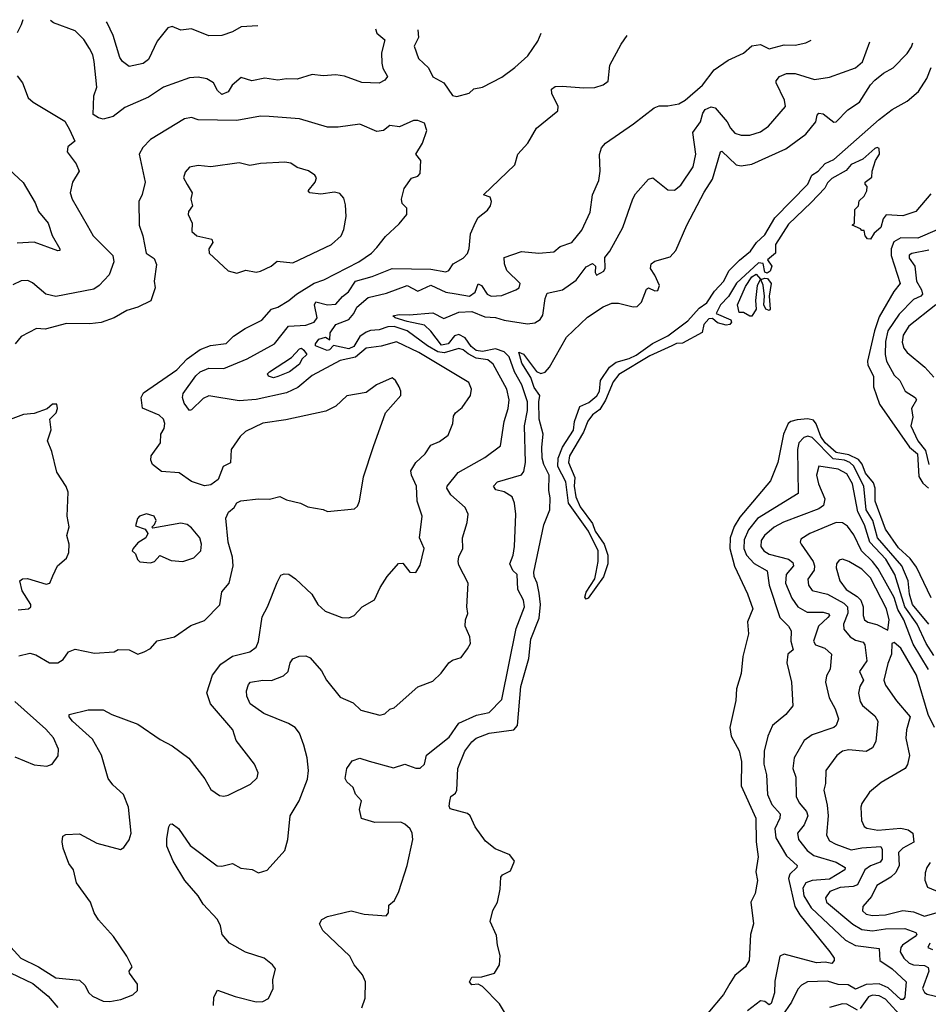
# Model space of a CAD drawing. Extents: x 1552294 to 1694791, y 811929 to 917222.
# Tile 395 of 643: x 1632267 to 1636483, y 911171 to 915738. Entities that reach past the tile are written whole.
import ezdxf

# ---------------------------------------------------------------- set-up
doc = ezdxf.new("R2010")
doc.units = 0

msp = doc.modelspace()

# ---------------------------------------------------------------- linework, layer by layer
at = {"layer": '0CON10XD'}
for points in [[(1632281.5, 915738.1), (1632274.5, 915715), (1632255, 915676.7)], [(1633918, 915695.5), (1633925, 915676.2), (1633961.2, 915645), (1633945.7, 915585), (1633947, 915537), (1633952.6, 915512.6), (1633974.4, 915475), (1633961.9, 915458.1), (1633935, 915443.6), (1633855, 915447.5), (1633775, 915476.5), (1633735, 915482.5), (1633675, 915478.2), (1633625, 915483.5), (1633555, 915461.5), (1633505, 915463.8), (1633465, 915457.5), (1633405, 915466.8), (1633345, 915454.5), (1633295, 915470), (1633252.5, 915435), (1633235, 915403.3), (1633205, 915391.2), (1633185, 915410), (1633166.7, 915445), (1633135, 915463.8), (1633095, 915471.6), (1633055, 915468.8), (1632934.8, 915425.2), (1632865, 915378.9), (1632755, 915330.5), (1632701.3, 915288.7), (1632655, 915276), (1632632.3, 915282.3), (1632608.3, 915298.3), (1632611.1, 915385), (1632625.5, 915425), (1632613.6, 915543.6), (1632607.3, 915575), (1632591.8, 915605), (1632565.7, 915645.7), (1632525, 915686.1), (1632425, 915723.3), (1632410.7, 915734.8)], [(1633373.1, 915709.7), (1633295, 915705.7), (1633255, 915681.9), (1633205, 915664.2), (1633145, 915663.3), (1633065, 915695.5), (1633015, 915690), (1632975, 915706.7), (1632955, 915700), (1632905, 915638.8), (1632865, 915553.6), (1632840, 915535), (1632775, 915520.9), (1632743.9, 915543.9), (1632732.1, 915562.1), (1632701.1, 915665), (1632673.3, 915723.3), (1632670.1, 915728)], [(1632227, 911437), (1632272.1, 911385), (1632354.8, 911344.8), (1632435, 911294.6), (1632545, 911282.9), (1632569.4, 911259.4), (1632588.6, 911225), (1632605, 911209.2), (1632655, 911185.8), (1632685, 911184.3), (1632737, 911193), (1632792.5, 911215), (1632813.3, 911235), (1632813.8, 911265), (1632777.5, 911315), (1632776, 911325), (1632788.6, 911345), (1632764.3, 911395), (1632702.2, 911485), (1632632.6, 911562.6), (1632612.9, 911595), (1632595.5, 911645), (1632531.4, 911735), (1632517.1, 911795), (1632495.7, 911825), (1632468.8, 911895), (1632463.8, 911925), (1632468.3, 911951.7), (1632481.7, 911958.3), (1632545, 911962.5), (1632625, 911919.2), (1632735, 911890), (1632751.2, 911898.8), (1632775, 911933.8), (1632784.5, 911965.5), (1632771.5, 912085), (1632749.1, 912145), (1632699.8, 912189.7), (1632678.6, 912218.6), (1632647.3, 912327.3), (1632605, 912401.5), (1632512.9, 912485), (1632496.7, 912505), (1632497.5, 912515), (1632585, 912537.1), (1632655, 912536.4), (1632694.7, 912514.7), (1632815, 912471.1), (1632918.7, 912398.7), (1632975, 912370), (1633052.2, 912312.2), (1633127.1, 912217.1), (1633155, 912168), (1633195, 912140), (1633215, 912136.2), (1633235, 912142), (1633337.6, 912192.4), (1633369.1, 912220.9), (1633374.4, 912245), (1633356.5, 912285), (1633272.5, 912395), (1633256, 912445), (1633153.3, 912565), (1633135.5, 912615.5), (1633162.1, 912697.9), (1633201.2, 912748.8), (1633255, 912786), (1633335, 912805.5), (1633365, 912828), (1633375.3, 912854.7), (1633391.7, 912968.3), (1633417.8, 913015), (1633461.8, 913128.2), (1633478.7, 913161.3), (1633495, 913167.5), (1633515.9, 913165.9), (1633546.9, 913145), (1633623.2, 913073.2), (1633651.2, 913025), (1633684.2, 912995), (1633762.5, 912965), (1633795, 912964.3), (1633820, 912975), (1633855.7, 913014.3), (1633913.1, 913046.9), (1633940.6, 913105), (1633972.9, 913155), (1634025, 913216.2), (1634045, 913217.5), (1634077.5, 913175), (1634105, 913173.3), (1634125, 913207.5), (1634144, 913285), (1634121.9, 913335), (1634134.2, 913435), (1634111.2, 913505), (1634109.2, 913575), (1634084.6, 913625), (1634081.8, 913645), (1634105.6, 913685), (1634149.5, 913725), (1634175, 913764.2), (1634215, 913781.9), (1634255, 913811.4), (1634276.7, 913865), (1634280.7, 913899.3), (1634290, 913915), (1634320.2, 913939.8), (1634358.6, 913995), (1634364.3, 914025), (1634350.8, 914055), (1634119.7, 914195), (1634015, 914244.7), (1633945, 914223.4), (1633875, 914214), (1633825, 914173.5), (1633755, 914157.8), (1633625, 914088), (1633557.8, 914032.2), (1633505, 914006.7), (1633365, 913976.2), (1633285, 913971), (1633145, 913994.1), (1633118.3, 913981.7), (1633065, 913928.8), (1633055, 913926.2), (1633030.2, 913960.2), (1633022.5, 913985), (1633026.4, 914005), (1633084.3, 914085.7), (1633105, 914104.1), (1633145, 914121.2), (1633215, 914120.8), (1633322.9, 914165), (1633448.9, 914235), (1633513.9, 914316.1), (1633595, 914321.2), (1633633.3, 914335), (1633647.4, 914355), (1633634.8, 914415), (1633641.2, 914428.8), (1633695, 914416), (1633735, 914418.3), (1633765.1, 914454.9), (1633793.6, 914476.4), (1633825.5, 914525), (1633902.7, 914547.3), (1633995, 914584.2), (1634175, 914580.3), (1634245, 914569.2), (1634258, 914575), (1634278.8, 914605), (1634325, 914631.4), (1634345, 914654.2), (1634353.4, 914676.6), (1634359.2, 914745), (1634382.3, 914797.7), (1634395, 914820), (1634437.5, 914855), (1634452.5, 914875), (1634456.7, 914895), (1634450, 914915), (1634420, 914925), (1634564.2, 915065), (1634578, 915115), (1634625.7, 915165), (1634665, 915234.3), (1634764.2, 915315), (1634765.7, 915335), (1634735.8, 915395), (1634735, 915416), (1634752.4, 915427.6), (1634785, 915430.2), (1634885, 915422), (1634936, 915424), (1634975, 915435.6), (1634997.2, 915452.8), (1635005, 915526.7), (1635058, 915625), (1635086.1, 915665.1)], [(1634115.3, 915690.4), (1634117.6, 915655), (1634097.8, 915615), (1634117.9, 915557.9), (1634164, 915515), (1634183.8, 915473.8), (1634236, 915445), (1634275, 915386.2), (1634295, 915382), (1634352.9, 915397.1), (1634375, 915418), (1634415, 915425.8), (1634505, 915472.2), (1634565, 915515.6), (1634625, 915571.2), (1634670.9, 915639.1), (1634687.6, 915675.5)], [(1633166.1, 911166.1), (1633167.5, 911205), (1633185, 911237.5), (1633267.4, 911207.4), (1633365, 911182.9), (1633395.6, 911184.4), (1633422.3, 911197.7), (1633444, 911245), (1633441.2, 911285), (1633454, 911335), (1633440, 911355), (1633402, 911385), (1633315, 911413.6), (1633241.4, 911455), (1633207.1, 911495), (1633199.6, 911535), (1633184.7, 911564.7), (1633119.4, 911635), (1633095.8, 911675), (1633033.5, 911745), (1632979.6, 911835), (1632950.6, 911905), (1632949.5, 911940.5), (1632958.8, 911995), (1632965, 912006.2), (1632975, 912008), (1633005, 911986.7), (1633057.8, 911907.8), (1633184, 911814), (1633205, 911811.5), (1633255, 911823.8), (1633293.1, 911803.1), (1633345.8, 911795.8), (1633375, 911781.1), (1633416.2, 911793.8), (1633498, 911885), (1633510.8, 911935), (1633522.5, 912045), (1633563.8, 912115), (1633602.5, 912215), (1633607.1, 912255), (1633601.3, 912315), (1633585, 912373.3), (1633565, 912428.6), (1633545, 912455.4), (1633514.1, 912474.1), (1633400.2, 912520.2), (1633336, 912565), (1633320.9, 912600.9), (1633320, 912625), (1633329.2, 912655), (1633338.8, 912665), (1633395.4, 912674.6), (1633435, 912672.7), (1633490.8, 912695), (1633513.3, 912715), (1633522.2, 912755), (1633535, 912774.2), (1633564.4, 912785.6), (1633595, 912787.8), (1633615, 912777.5), (1633667.5, 912717.5), (1633691.6, 912675), (1633755, 912595.6), (1633815, 912570), (1633850.8, 912535), (1633937.9, 912512.1), (1633961.4, 912518.6), (1633985, 912540), (1634005, 912546.7), (1634115, 912644.2), (1634185, 912670), (1634223, 912707), (1634258.8, 912755), (1634275, 912767.5), (1634315, 912780), (1634345, 912820), (1634358.6, 912845), (1634355.7, 912875.7), (1634334.2, 912925), (1634335.8, 912954.2), (1634346.6, 912983.4), (1634342.2, 913015), (1634347.7, 913125), (1634305, 913208.8), (1634302.5, 913225), (1634305, 913246), (1634323.5, 913285), (1634322.5, 913335), (1634343.8, 913406.2), (1634347.5, 913445), (1634334.6, 913475), (1634268.4, 913535), (1634249.3, 913565), (1634251.5, 913575), (1634302.2, 913637.8), (1634425, 913708.2), (1634498.9, 913761.1), (1634514.7, 913875), (1634534.2, 913935), (1634538.6, 913975), (1634527.1, 914025), (1634465, 914140.4), (1634440.2, 914160.2), (1634385, 914168.2), (1634347.6, 914187.6), (1634325, 914207.1), (1634305, 914213), (1634236.5, 914193.5), (1634207.5, 914197.5), (1634159.5, 914225), (1634065.7, 914295), (1634005, 914314.7), (1633975, 914313), (1633935, 914299), (1633895, 914296.3), (1633875, 914288.8), (1633845, 914268), (1633817.2, 914222.8), (1633795, 914211.4), (1633723.8, 914226.2), (1633705, 914206.7), (1633694.5, 914204.5), (1633640, 914225), (1633640, 914235), (1633655, 914256.2), (1633686.2, 914266.2), (1633706.7, 914253.3), (1633708.6, 914285), (1633734.9, 914325.1), (1633795, 914347.9), (1633817.4, 914375), (1633831.1, 914405), (1633885, 914449.3), (1633969.9, 914470.1), (1634065, 914505.5), (1634115, 914479.1), (1634175, 914506.9), (1634245, 914473.9), (1634293.3, 914466.7), (1634355, 914455.8), (1634381.1, 914475), (1634395, 914513.1), (1634410.4, 914505), (1634435.7, 914465.7), (1634455.3, 914455.3), (1634505, 914459.5), (1634570, 914485), (1634585.4, 914495), (1634590, 914515), (1634528, 914575), (1634516.5, 914605), (1634515.8, 914635), (1634595, 914662.2), (1634675.5, 914654.5), (1634745, 914661.2), (1634775, 914686.2), (1634830, 914705), (1634875, 914762), (1634914.4, 914845), (1634925.6, 914925), (1634955, 914992.5), (1634961.2, 915035), (1634957.5, 915112.5), (1634966.4, 915143.6), (1634985, 915165.6), (1635116, 915255), (1635210.5, 915329.5), (1635235, 915338.5), (1635275, 915338.1), (1635325, 915348.6), (1635355, 915364.4), (1635436, 915435), (1635490, 915505), (1635555, 915550.8), (1635625, 915582.5), (1635665, 915617.5), (1635705, 915623.8), (1635745, 915603.4), (1635815, 915622.2), (1635865, 915620.5), (1635915, 915631.1), (1635939.1, 915643)], [(1633854.4, 911155), (1633870.3, 911199.7), (1633871.9, 911275), (1633858.6, 911308.6), (1633820, 911355), (1633799.2, 911395), (1633673.3, 911513.3), (1633658.8, 911545), (1633670, 911565), (1633695, 911578.8), (1633805, 911604), (1633865, 911589.4), (1633968.3, 911581.7), (1633979.2, 911595), (1633979.7, 911630.3), (1634006.8, 911653.2), (1634025.9, 911694.1), (1634065.3, 911815), (1634090.9, 911935), (1634089.1, 911965), (1634078.9, 911985), (1634055, 912006.7), (1634035.3, 912015.3), (1633915, 912013.8), (1633853.6, 912033.6), (1633843.8, 912075), (1633853.8, 912115), (1633825.4, 912145.4), (1633815, 912176.7), (1633785, 912203.8), (1633777.9, 912217.9), (1633784.6, 912265.4), (1633810.2, 912299.8), (1633845, 912313.2), (1633888.9, 912298.9), (1634001.9, 912268.1), (1634055, 912285.8), (1634105, 912266.2), (1634125, 912266.7), (1634146.2, 912285), (1634155, 912327.5), (1634260, 912410), (1634305, 912475.6), (1634387.6, 912512.4), (1634446.2, 912525), (1634505, 912584.3), (1634570.3, 912915), (1634609.4, 913015), (1634605.3, 913045), (1634579.3, 913095), (1634575.4, 913165.4), (1634555, 913183.8), (1634541.9, 913215), (1634556.7, 913255), (1634563.1, 913295), (1634568.8, 913445), (1634563.8, 913495), (1634551.9, 913525), (1634515, 913547.8), (1634477.1, 913557.1), (1634466, 913575), (1634484, 913595), (1634595, 913627.6), (1634607, 913643), (1634615, 913684), (1634609.2, 913855), (1634624.3, 913925.7), (1634624.3, 913965), (1634597.2, 914045), (1634562.8, 914105), (1634538, 914175), (1634515, 914197.5), (1634475, 914211.4), (1634415, 914198.4), (1634385, 914203.6), (1634362.9, 914222.9), (1634335, 914262.9), (1634305, 914278.3), (1634285, 914272), (1634255, 914234.9), (1634225, 914228.5), (1634175, 914294), (1634145, 914321.7), (1634065, 914337.6), (1634010, 914355), (1633998, 914365), (1634028.6, 914371.4), (1634075, 914368.4), (1634185, 914378.8), (1634235, 914352.3), (1634305, 914381.5), (1634365, 914384.7), (1634425, 914359.6), (1634475, 914357), (1634515, 914343.9), (1634622.8, 914327.3), (1634657.8, 914332.2), (1634682.3, 914347.7), (1634695, 914367.5), (1634705.9, 914445), (1634715, 914469.4), (1634785.4, 914484.6), (1634849.6, 914530.4), (1634895, 914591.4), (1634925, 914608), (1634938.8, 914595), (1634937.5, 914565), (1634943.3, 914553.3), (1634978.3, 914571.7), (1634983.8, 914585), (1634982.9, 914635), (1635005.7, 914665), (1635065.8, 914775), (1635112.6, 914907.4), (1635125, 914930.4), (1635185, 914998.6), (1635205, 915004), (1635275, 914948.8), (1635305, 914948), (1635335, 914971.2), (1635392.7, 915055), (1635404.7, 915115), (1635390.6, 915215), (1635426.6, 915265), (1635436.5, 915305), (1635448.1, 915321.9), (1635475, 915334.2), (1635495, 915329.6), (1635549.8, 915265), (1635565, 915234.5), (1635585, 915211.5), (1635615, 915202.5), (1635655, 915201.8), (1635705, 915217.3), (1635742.2, 915245), (1635820.5, 915335), (1635815.7, 915365), (1635777.5, 915445), (1635776.7, 915455), (1635792.7, 915475), (1635825, 915488.8), (1635865, 915487.9), (1635955, 915460.4), (1636025, 915471.8), (1636145, 915514.4), (1636177.4, 915542.6), (1636212, 915635.9)], [(1634729, 913521), (1634722, 913555), (1634724.2, 913625), (1634698.8, 913675), (1634691.9, 913705), (1634689.5, 913755), (1634696.7, 913815), (1634678.1, 913885), (1634675.6, 913965), (1634681.2, 913995), (1634655, 914031.9), (1634639.1, 914079.1), (1634597.5, 914145), (1634583.4, 914196.6), (1634605, 914186.9), (1634665, 914105.7), (1634685, 914097.5), (1634705, 914103.8), (1634725, 914126), (1634804.8, 914265.2), (1634902.1, 914357.9), (1634975, 914406.2), (1635015, 914422.9), (1635045, 914422.6), (1635114.1, 914405.9), (1635131.8, 914408.2), (1635152.7, 914427.3), (1635175, 914488), (1635185, 914493.8), (1635215, 914481.2), (1635227.7, 914482.3), (1635235.5, 914505), (1635215, 914553.3), (1635195, 914583.8), (1635197.8, 914605), (1635215, 914618.8), (1635285, 914637.9), (1635312.4, 914667.6), (1635362.8, 914785), (1635442.5, 914937.5), (1635481.4, 914998.6), (1635519.2, 915125), (1635525, 915128.5), (1635591.5, 915065), (1635615, 915059.7), (1635665, 915068.4), (1635821.4, 915138.6), (1635915, 915207.5), (1635961.1, 915265), (1635967.1, 915295), (1635975, 915304.2), (1635995, 915301.1), (1636045, 915262.9), (1636055, 915264.2), (1636110.1, 915319.9), (1636163.9, 915356.1), (1636215, 915436.5), (1636235, 915456.9), (1636275, 915490), (1636320, 915515), (1636385, 915581.5), (1636405, 915611.5), (1636412.1, 915630.6)], [(1636495, 914930), (1636425, 914848.8), (1636365, 914828.8), (1636287.5, 914832.5), (1636273.3, 914815), (1636262.9, 914775), (1636232, 914748), (1636215, 914720), (1636201.7, 914721.7), (1636190, 914735), (1636185, 914760), (1636175, 914760), (1636168.3, 914768.3), (1636130, 914785), (1636140, 914795), (1636143, 914857), (1636160, 914875), (1636161.7, 914898.3), (1636185, 914920), (1636197.5, 914945), (1636200, 914965), (1636190, 914975), (1636190, 914985), (1636221.7, 915008.3), (1636222.5, 915035), (1636237.5, 915085), (1636256.7, 915115), (1636255, 915140), (1636245.9, 915145.9), (1636235, 915140.8), (1636178.9, 915091.1), (1636125, 915066.5), (1636101.4, 915038.6), (1636035, 915001.5), (1636015, 914981.9), (1636002.7, 914957.3), (1635939.9, 914890.1), (1635835, 914790), (1635773.5, 914695), (1635774.4, 914655), (1635737.8, 914625), (1635757.1, 914595), (1635749, 914571), (1635735, 914562.7), (1635725, 914566.5), (1635717.3, 914607.3), (1635695, 914610), (1635593.6, 914516.4), (1635556.3, 914453.7), (1635518.9, 914415), (1635499.4, 914375), (1635566.4, 914346.4), (1635570, 914335), (1635562.5, 914325), (1635545, 914320.8), (1635505, 914332.7), (1635481.7, 914351.7), (1635465, 914350.6), (1635442.2, 914325), (1635433.3, 914286.7), (1635342.2, 914237.8), (1635315, 914235.7), (1635293.6, 914225), (1635191.1, 914178.9), (1635047.4, 914092.6), (1635021.2, 914058.8), (1634986.2, 913973.8), (1634959.3, 913930.7), (1634924.6, 913905.4), (1634903.7, 913876.3), (1634883.4, 913825), (1634817.7, 913715), (1634813.4, 913685), (1634843.2, 913615), (1634839.8, 913575), (1634848.4, 913525), (1634868.2, 913478.2), (1634925, 913401.1), (1634938, 913365), (1634979.2, 913305), (1634995.8, 913255), (1634996.7, 913215), (1634975.4, 913154.6), (1634905, 913055.5), (1634895, 913050.6), (1634890.3, 913060.3), (1634895, 913083.3), (1634935.2, 913144.8), (1634941.6, 913175), (1634952.1, 913225), (1634951.6, 913275), (1634906, 913366), (1634813.8, 913495), (1634801.4, 913595), (1634763.6, 913665), (1634765.2, 913705), (1634785.2, 913755), (1634836.3, 913833.7), (1634842.2, 913875), (1634865.7, 913944.3), (1634907.9, 913962.1), (1634945.9, 913994.1), (1634957.5, 914015), (1634961.9, 914065), (1635003.9, 914126.1), (1635035, 914150.2), (1635095, 914166.2), (1635128, 914182), (1635203.4, 914236.6), (1635275, 914271.9), (1635368.2, 914341.8), (1635420.1, 914399.9), (1635455.8, 914424.2), (1635491, 914479), (1635534, 914525), (1635557.3, 914572.7), (1635606.5, 914623.5), (1635658.7, 914665), (1635686.1, 914703.9), (1635725, 914739.6), (1635770.8, 914819.2), (1635924.3, 914975), (1635942.8, 915017.2), (1635972.7, 915035), (1636005, 915071.2), (1636045, 915089), (1636254.6, 915275.4), (1636315, 915321.2), (1636385, 915359.7), (1636437.1, 915405), (1636476.8, 915465), (1636497, 915517)], [(1632255, 915478.1), (1632281.1, 915445), (1632306.7, 915375), (1632330, 915355), (1632477.3, 915267.3), (1632499.1, 915229.1), (1632523.3, 915175), (1632491.2, 915148.8), (1632487.5, 915125), (1632530.2, 915070.2), (1632543.1, 915035), (1632511.9, 914985), (1632501.2, 914935), (1632511.4, 914905), (1632580, 914785), (1632608.5, 914735), (1632699.4, 914645), (1632703.8, 914615), (1632682.1, 914555), (1632636.1, 914505), (1632611.5, 914488.5), (1632435, 914454.7), (1632388.6, 914465), (1632327.1, 914517.1), (1632305, 914528.8), (1632275, 914526.9), (1632235, 914508.5)], [(1632263.1, 912786.9), (1632315, 912800), (1632342.2, 912792.2), (1632405, 912755.7), (1632445, 912754.3), (1632469.5, 912770.5), (1632494.6, 912805.4), (1632525, 912818.1), (1632615, 912799.2), (1632705, 912806.2), (1632725, 912816.2), (1632775, 912815.8), (1632815, 912796), (1632845, 912806), (1632875, 912822), (1632905, 912856.7), (1632985, 912876), (1633062.1, 912927.9), (1633125, 912952), (1633196.2, 913023.8), (1633205.7, 913085), (1633239.5, 913125), (1633257.3, 913205), (1633254.6, 913245), (1633234.7, 913314.7), (1633224.2, 913425.8), (1633236.4, 913453.6), (1633262.5, 913475), (1633275, 913497.5), (1633294.1, 913505.9), (1633375.9, 913515.9), (1633425.7, 913514.3), (1633475, 913526.7), (1633505, 913511.2), (1633570, 913495), (1633605, 913478.8), (1633675, 913466.7), (1633695, 913457.5), (1633820.9, 913469.1), (1633835, 913481.2), (1633844.3, 913505), (1633862.4, 913617.6), (1633909.2, 913759.2), (1633964.3, 913915), (1634035.4, 913995), (1634036.1, 914015), (1634028.2, 914035), (1634010.9, 914065), (1633995, 914077.1), (1633922.5, 914045), (1633875, 914009.4), (1633785, 913993.1), (1633734.5, 913945.5), (1633688.3, 913921.7), (1633501.7, 913881.7), (1633395, 913866.5), (1633315, 913828.8), (1633290, 913805), (1633248.8, 913745), (1633245, 913682.5), (1633211.2, 913665), (1633188.8, 913605), (1633155, 913581.2), (1633125, 913576.7), (1633065, 913596.2), (1633006.9, 913636.9), (1632925, 913642.9), (1632883.1, 913675), (1632875.6, 913695), (1632878.1, 913715), (1632920.4, 913775), (1632922.9, 913815), (1632937.5, 913842.5), (1632940.9, 913865), (1632934.4, 913885), (1632915, 913903.6), (1632836.9, 913936.9), (1632830.9, 913985), (1632842.4, 914007.6), (1632996, 914114), (1633044.6, 914165.4), (1633105, 914208.8), (1633153.3, 914226.7), (1633225, 914236.2), (1633260, 914270), (1633314.1, 914305.9), (1633391.1, 914345), (1633435.7, 914395), (1633465.8, 914405), (1633516, 914435), (1633551.9, 914465), (1633633.2, 914516.8), (1633678.7, 914531.3), (1633840.4, 914615), (1633900, 914655), (1633925, 914680.8), (1633965, 914732.5), (1634028.5, 914791.5), (1634063.3, 914835), (1634063.7, 914863.7), (1634041.9, 914885), (1634038.5, 914905), (1634052, 914955), (1634085, 915002.5), (1634115, 915012), (1634126.2, 915025), (1634129.2, 915085), (1634106, 915115), (1634136, 915165), (1634156.4, 915223.6), (1634145, 915257.5), (1634115, 915270), (1634095, 915270), (1634029.3, 915240.7), (1633985, 915248.1), (1633955, 915224.2), (1633925, 915219.4), (1633845, 915252.9), (1633745, 915240), (1633695, 915240), (1633565, 915277.8), (1633425, 915289.6), (1633385, 915290), (1633275, 915270.8), (1633095, 915272.9), (1633065, 915284.4), (1633032.3, 915277.7), (1632875, 915181.9), (1632838.1, 915145), (1632821.1, 915115), (1632849.6, 914985), (1632835, 914927.5), (1632820, 914895), (1632822, 914785), (1632838.9, 914735), (1632854.6, 914655), (1632891.1, 914631.1), (1632902.5, 914602.5), (1632891.4, 914525), (1632895.8, 914494.2), (1632875.6, 914434.4), (1632815.5, 914404.5), (1632765, 914390), (1632706.2, 914355), (1632645, 914333.1), (1632593.2, 914326.8), (1632485, 914329.6), (1632385, 914302), (1632345, 914305.7), (1632275, 914268.1), (1632246.5, 914235)], [(1633275, 914562.9), (1633315.9, 914575.9), (1633365, 914567.5), (1633385, 914571.4), (1633434, 914595), (1633462, 914618), (1633535, 914610), (1633714.7, 914695.3), (1633759.5, 914735), (1633771.8, 914765), (1633782.7, 914825), (1633779.5, 914879.5), (1633770.9, 914910.9), (1633752.2, 914932.2), (1633728.5, 914938.5), (1633665, 914928.8), (1633614, 914935), (1633605.6, 914945), (1633638.5, 914985), (1633643.8, 915005), (1633637.3, 915017.3), (1633607.3, 915037.3), (1633555, 915051.9), (1633525, 915072.9), (1633497.4, 915077.4), (1633385, 915071.2), (1633335, 915061.9), (1633285, 915073.8), (1633155, 915055.6), (1633095, 915062), (1633055, 915054), (1633035, 915031.2), (1633027.1, 915005), (1633045, 914973.8), (1633068, 914935), (1633061.2, 914905), (1633068.6, 914875), (1633050.9, 914849.1), (1633048.6, 914835), (1633066.9, 914795), (1633065.7, 914755), (1633090, 914735), (1633159.5, 914719.5), (1633163.4, 914705), (1633145.3, 914675), (1633146, 914655), (1633235, 914573.6), (1633275, 914562.9)], [(1632195.4, 915065), (1632282.8, 914982.8), (1632339.2, 914889.2), (1632355, 914849.2), (1632399.6, 914795), (1632417.8, 914737.8), (1632454, 914675), (1632453, 914667), (1632445, 914666), (1632333.8, 914706.2), (1632255, 914701.1)], [(1636525, 914763.5), (1636435.1, 914724.9), (1636355, 914725.8), (1636323, 914707), (1636310.5, 914675), (1636310.9, 914645), (1636353.3, 914515), (1636322.6, 914477.4), (1636255, 914359.5), (1636233.2, 914295), (1636200.4, 914155), (1636203.1, 914135), (1636229, 914085), (1636229.3, 914035), (1636257.5, 913955), (1636396, 913756), (1636432.6, 913725), (1636438.8, 913618.8), (1636458.2, 913588.2), (1636484.8, 913564.8)], [(1636485, 914669.4), (1636406.1, 914653.9), (1636395, 914645.6), (1636395, 914632.5), (1636420.5, 914595), (1636428.7, 914525), (1636451.2, 914485), (1636455.7, 914464.3), (1636448.9, 914455), (1636415, 914440.5), (1636347.3, 914372.7), (1636295.2, 914295), (1636284.5, 914245), (1636282.3, 914185), (1636289, 914155), (1636325, 914089.1), (1636351.8, 914065), (1636376.2, 914015), (1636422.2, 913985), (1636428.2, 913975), (1636405.4, 913934.6), (1636410.8, 913895), (1636401.8, 913855), (1636434.3, 913785), (1636469.9, 913739.9), (1636485, 913675.6)], [(1635665, 914362.5), (1635655, 914362.5), (1635625, 914380), (1635605, 914380), (1635597.5, 914415), (1635635, 914501.2), (1635664.7, 914545.3), (1635685, 914557.3), (1635704, 914535), (1635688.9, 914505), (1635680.8, 914435), (1635683.8, 914395), (1635665, 914362.5)], [(1635745, 914388.8), (1635728.6, 914395), (1635720.3, 914415), (1635722.5, 914455), (1635716.3, 914506.3), (1635706.7, 914533.3), (1635725, 914540), (1635737.3, 914537.3), (1635753.8, 914515), (1635745.4, 914455), (1635749.2, 914395), (1635745, 914388.8)], [(1636518.1, 914415), (1636393, 914317), (1636366.6, 914275), (1636361.9, 914241.9), (1636370.3, 914215), (1636385, 914194.6), (1636466.6, 914126.6), (1636509.4, 914079.4)], [(1633445, 914076.2), (1633421.2, 914085), (1633417.5, 914095), (1633427.1, 914105), (1633528, 914172), (1633565, 914212), (1633575, 914213.8), (1633585.9, 914205.9), (1633600, 914185), (1633577, 914163), (1633565, 914140.6), (1633519.4, 914105), (1633465, 914082.4), (1633445, 914076.2)], [(1632260.5, 913000.5), (1632307.5, 913005), (1632318.8, 913015), (1632318.8, 913025), (1632278.3, 913088.3), (1632267.5, 913135), (1632280, 913145), (1632304.2, 913145.8), (1632390.7, 913119.3), (1632406.7, 913125), (1632420.7, 913159.3), (1632443.3, 913205), (1632485, 913240), (1632496.1, 913266.1), (1632496.7, 913305), (1632486.2, 913345), (1632496.4, 913386.4), (1632488, 913435), (1632493, 913547), (1632483.6, 913573.6), (1632439.7, 913639.7), (1632416.9, 913735), (1632395.7, 913785), (1632413.8, 913835), (1632407.5, 913885), (1632436.7, 913915), (1632442.5, 913935), (1632440, 913955), (1632420, 913955), (1632395, 913932.5), (1632335, 913911.2), (1632285, 913906.9), (1632198.8, 913875)], [(1636497, 913057), (1636428.3, 913198.3), (1636399.4, 913239.4), (1636345, 913287.7), (1636285, 913375.6), (1636236.2, 913505), (1636236.2, 913565), (1636229.5, 913589.5), (1636192.2, 913635), (1636175.8, 913675.8), (1636158.8, 913698.8), (1636115, 913720.2), (1636055, 913730.7), (1636005, 913775.1), (1635984.1, 913805), (1635963.5, 913863.5), (1635949.9, 913879.9), (1635925, 913886.5), (1635875, 913882.9), (1635845.3, 913875), (1635832.9, 913865), (1635810.8, 913815), (1635785.5, 913684.5), (1635750.5, 913599.5), (1635609.1, 913430.9), (1635583.1, 913386.9), (1635563.9, 913335), (1635562.8, 913285), (1635584, 913204), (1635643.8, 913075), (1635668.6, 913005), (1635644.5, 912945), (1635649.5, 912889.5), (1635622.5, 912785), (1635614.4, 912705.6), (1635592.5, 912635), (1635589.8, 912580.2), (1635562.4, 912455), (1635569.2, 912415), (1635605, 912347.5), (1635617, 912297), (1635614.3, 912184.3), (1635682.2, 912035), (1635684.6, 911925), (1635694.4, 911855), (1635683.3, 911785), (1635690, 911745), (1635680, 911685), (1635660, 911645), (1635672, 911545), (1635657.5, 911495), (1635651.8, 911375), (1635635.5, 911345), (1635585.6, 911305), (1635562.1, 911267.9), (1635533.7, 911216.3), (1635460.1, 911129.9)], [(1636485.1, 912935.1), (1636410.2, 913025), (1636396.2, 913073.8), (1636390, 913135), (1636360.8, 913205), (1636247.7, 913335), (1636225.7, 913415.7), (1636195.5, 913465), (1636184.2, 913575), (1636155, 913632.4), (1636137.9, 913667.9), (1636119.6, 913685), (1636095, 913694.9), (1636041.3, 913701.3), (1635945, 913800.2), (1635925, 913805.9), (1635905, 913799.6), (1635882.9, 913775), (1635876.1, 913743.9), (1635879, 913541), (1635691.1, 913425), (1635648.3, 913371.7), (1635628.3, 913325), (1635628, 913285), (1635639.5, 913255), (1635675, 913216.2), (1635735, 913181.4), (1635744.3, 913115), (1635794.8, 912965), (1635834.4, 912925), (1635847.2, 912902.8), (1635845.2, 912855), (1635856.2, 912815), (1635831.4, 912795), (1635826.4, 912755), (1635848.8, 912665), (1635854.5, 912555.5), (1635822.9, 912515), (1635760.5, 912465), (1635737.9, 912415), (1635722, 912345), (1635720.3, 912285), (1635732.6, 912235), (1635737.5, 912145), (1635757.2, 912097.2), (1635795.4, 912055), (1635794.6, 912035), (1635771, 911985), (1635775, 911943.5), (1635825, 911860), (1635874.5, 911815), (1635872.5, 911805), (1635840.5, 911775), (1635834.8, 911755.2), (1635863.9, 911625), (1635886.8, 911586.8), (1636026.4, 911415), (1636045.7, 911385), (1636045.8, 911375), (1636035, 911360), (1636005, 911366), (1635965, 911364), (1635855, 911393.1), (1635815, 911403.6), (1635794.3, 911395), (1635770.8, 911279.1), (1635769.2, 911225), (1635754.7, 911175.3), (1635745, 911169.2), (1635725, 911184.7), (1635705, 911186.8), (1635645, 911140.9)], [(1636508.4, 912788.4), (1636472.9, 912845), (1636431.5, 912935), (1636374.4, 913014.4), (1636328.1, 913165), (1636285.4, 913235.4), (1636211.6, 913315), (1636186.9, 913395), (1636156.4, 913455), (1636131.6, 913585), (1636105, 913631.7), (1636065, 913653.5), (1635975, 913666.5), (1635964.8, 913625), (1635974.2, 913585), (1636002.5, 913515), (1635997.5, 913485), (1635975, 913470), (1635811.9, 913408.1), (1635768, 913385), (1635722.9, 913345), (1635707.2, 913322.8), (1635706.7, 913295), (1635720.8, 913275), (1635745, 913258.9), (1635835.2, 913235.2), (1635855, 913220.9), (1635857.2, 913205), (1635824, 913165), (1635821.3, 913125), (1635849.3, 913055), (1635877.3, 913015), (1635920.6, 912990.6), (1635995, 912989.6), (1636021.9, 912981.9), (1636024.1, 912975), (1636017, 912965), (1635973.4, 912925), (1635950.4, 912855), (1635959.3, 912839.3), (1636002.5, 912822.5), (1636034.4, 912795), (1636028.5, 912725), (1636010.4, 912695), (1636006.9, 912665), (1636023.4, 912593.4), (1636051.2, 912541.2), (1636066.7, 912495), (1636055.7, 912465), (1636044.6, 912455.4), (1635945, 912420.9), (1635907.5, 912395), (1635861.2, 912315), (1635854, 912265)], [(1634517.5, 911135), (1634493.8, 911173.8), (1634415, 911253.5), (1634395, 911264.4), (1634365, 911261.9), (1634354.4, 911275), (1634365, 911297.1), (1634412.1, 911297.9), (1634470, 911315), (1634494, 911355), (1634497, 911397), (1634484.2, 911445), (1634480.3, 911490.3), (1634450.8, 911555), (1634463.4, 911606.6), (1634484.4, 911645), (1634497.3, 911705), (1634499.1, 911760.9), (1634507.8, 911772.2), (1634545, 911790.8), (1634563.8, 911835), (1634540.8, 911865), (1634473, 911893), (1634428.3, 911928.3), (1634380, 911995), (1634357.4, 912045), (1634345, 912056.6), (1634265, 912078.2), (1634260.1, 912090.1), (1634263, 912113), (1634268.3, 912135), (1634289.5, 912150.5), (1634296.1, 912163.9), (1634300, 912265), (1634332.9, 912345), (1634365, 912389), (1634385, 912405.5), (1634445, 912428.6), (1634559.6, 912445), (1634577.7, 912465), (1634591.9, 912645), (1634629.3, 912775), (1634639.5, 912865), (1634677.8, 912962.2), (1634683.2, 913025), (1634678.3, 913078.3), (1634668, 913125), (1634654.3, 913155), (1634653.3, 913175), (1634699.8, 913395), (1634727.6, 913465), (1634729, 913521)], [(1632875, 913218.8), (1632892.5, 913225), (1632917, 913253), (1632970.3, 913230.3), (1633025, 913224.7), (1633075, 913242.7), (1633107.9, 913275), (1633111.6, 913305), (1633102.6, 913335), (1633065, 913380.7), (1633045, 913396.2), (1633015, 913402.5), (1632885, 913380), (1632880, 913385), (1632893.6, 913396.4), (1632901.2, 913415), (1632891.2, 913435), (1632855, 913446.5), (1632823.8, 913435), (1632814, 913425), (1632805, 913390), (1632850, 913375), (1632862.5, 913355), (1632852.5, 913335), (1632815, 913311.2), (1632793.3, 913285), (1632790, 913275), (1632805, 913260), (1632813.3, 913235), (1632825, 913224), (1632875, 913218.8)], [(1636484.7, 912724.7), (1636412.4, 912842.4), (1636370, 912955), (1636342.2, 913002.2), (1636325, 913057.6), (1636250.6, 913190.6), (1636224.8, 913225), (1636172.8, 913275), (1636138.2, 913348.2), (1636109, 913389), (1636085, 913404.6), (1636055, 913405.4), (1635933.1, 913355), (1635892.1, 913327.9), (1635888.5, 913315), (1635893.1, 913305), (1635949.1, 913225), (1635955.2, 913205), (1635953.1, 913185), (1635925, 913142.5), (1635928, 913115), (1635945, 913090), (1636015, 913073), (1636091.6, 913031.6), (1636107.8, 913015), (1636110.2, 912985), (1636089.4, 912935), (1636091.4, 912911.4), (1636120.4, 912875), (1636145, 912860.5), (1636180.8, 912850.8), (1636188.7, 912838.7), (1636197.5, 912765), (1636163.5, 912715), (1636181.8, 912675), (1636165.4, 912645), (1636160, 912615), (1636166.7, 912575), (1636177.9, 912557.9), (1636235, 912508.8), (1636249.6, 912485), (1636239.7, 912390.3), (1636225, 912361.1), (1636195, 912344.1), (1636115, 912351.3), (1636085.3, 912344.7), (1636059.4, 912325), (1636007.1, 912255), (1636006.4, 912195), (1635999.2, 912165), (1636014.6, 912095), (1636018, 912045), (1636010.8, 911955), (1636025, 911930), (1636054.3, 911914.3), (1636125, 911887.5), (1636175, 911897.2), (1636263.1, 911903.1), (1636269.8, 911889.8), (1636268.5, 911845), (1636259.8, 911830.2), (1636215, 911813.2), (1636189.4, 911795), (1636154, 911725), (1636135, 911717.7), (1636075, 911713.3), (1636026.3, 911693.7), (1636006.9, 911665), (1636010.6, 911645), (1636132.3, 911542.3), (1636175, 911517.5), (1636225, 911511.5), (1636285, 911520.6), (1636375, 911523), (1636425.4, 911505), (1636429.3, 911495), (1636422.2, 911485), (1636363.2, 911445), (1636355.2, 911434.8), (1636353.2, 911415), (1636370.2, 911385), (1636395, 911362), (1636415, 911353.9), (1636465, 911350.6), (1636481.9, 911341.9), (1636485.2, 911325), (1636456.8, 911245), (1636466, 911226), (1636478.1, 911218.1), (1636536.5, 911205)], [(1636295, 912906.7), (1636301.6, 912955), (1636289.3, 913005), (1636215, 913148.8), (1636175, 913189.6), (1636115, 913224.7), (1636085, 913235.5), (1636068.9, 913231.1), (1636057.8, 913215), (1636055.4, 913195), (1636072.6, 913135), (1636102.4, 913095), (1636153.2, 913063.2), (1636170.5, 913045), (1636181.6, 913015), (1636181.3, 912975), (1636187.9, 912955), (1636203.1, 912943.1), (1636245, 912933.2), (1636295, 912906.7)], [(1636511.6, 912455), (1636482.1, 912515), (1636428.5, 912698.5), (1636355, 912823.1), (1636325, 912850), (1636313.3, 912845), (1636312.5, 912795), (1636295, 912751.4), (1636277.2, 912675), (1636285, 912651.1), (1636335, 912579.1), (1636399.4, 912505), (1636381.8, 912445), (1636379.1, 912405), (1636395.4, 912325), (1636386.3, 912283.7), (1636375.3, 912264.7), (1636265, 912200), (1636210, 912155), (1636175, 912102), (1636170, 912085), (1636173.7, 912023.7), (1636185.5, 911995.5), (1636197.9, 911987.9), (1636248.7, 911978.7), (1636355, 911988), (1636390.5, 911980.5), (1636411.8, 911965), (1636416.2, 911923.8), (1636365.4, 911895), (1636345.3, 911875), (1636347.9, 911815), (1636332.5, 911782.5), (1636309.2, 911760.8), (1636245, 911721.9), (1636219.5, 911670.5), (1636180, 911625), (1636177.3, 911605), (1636195, 911588.7), (1636225, 911582.8), (1636285, 911585.8), (1636365, 911605.7), (1636415, 911599.8), (1636465, 911580.5), (1636525, 911597.4)], [(1632245, 912319.3), (1632335, 912282.7), (1632394, 912276), (1632417.5, 912285), (1632445.9, 912324.1), (1632448, 912355), (1632425, 912407.1), (1632388, 912448), (1632245.4, 912575)], [(1635854, 912265), (1635868.4, 912225), (1635870, 912135), (1635884.7, 912105), (1635918.8, 912065), (1635923.9, 912045), (1635906.9, 912003.1), (1635876.9, 911965), (1635880.9, 911935), (1635920.8, 911885), (1635952.1, 911862.1), (1636055, 911830), (1636097.1, 911805), (1636095.7, 911795), (1636025, 911752.3), (1635945, 911746.1), (1635914.6, 911735.4), (1635900.8, 911709.2), (1635905, 911674.6), (1635939.4, 911619.4), (1636098.3, 911468.3), (1636145, 911443.4), (1636255, 911429.4), (1636257.8, 911375), (1636315, 911335.7), (1636380.7, 911275), (1636374.2, 911205), (1636366.8, 911193.2), (1636355, 911193.8), (1636297.4, 911247.4), (1636255, 911266.3), (1636195, 911263.5), (1636145, 911242.2), (1636110.8, 911260.8), (1636065, 911262.6), (1636015, 911278.1), (1635922, 911275), (1635895, 911259.6), (1635878.2, 911241.8), (1635848.6, 911181.4), (1635803.5, 911116.5)], [(1636491.2, 911828.8), (1636477.1, 911805), (1636468.7, 911781.3), (1636467, 911747), (1636478.8, 911715), (1636560.8, 911680.8)], [(1636490.9, 911455), (1636481.4, 911435), (1636503.3, 911425)], [(1632225, 911317), (1632328.3, 911268.3), (1632399.4, 911209.4), (1632445, 911155.7)], [(1636366, 911106), (1636285, 911195.2), (1636255, 911211.2), (1636225, 911213.5), (1636205, 911205.2), (1636167.7, 911152.3)], [(1636155, 911144.3), (1636105, 911172.2), (1636085, 911173.5), (1636025, 911156.9)]]:
    msp.add_lwpolyline(points, dxfattribs=at)

doc.saveas('drawing.dxf')
